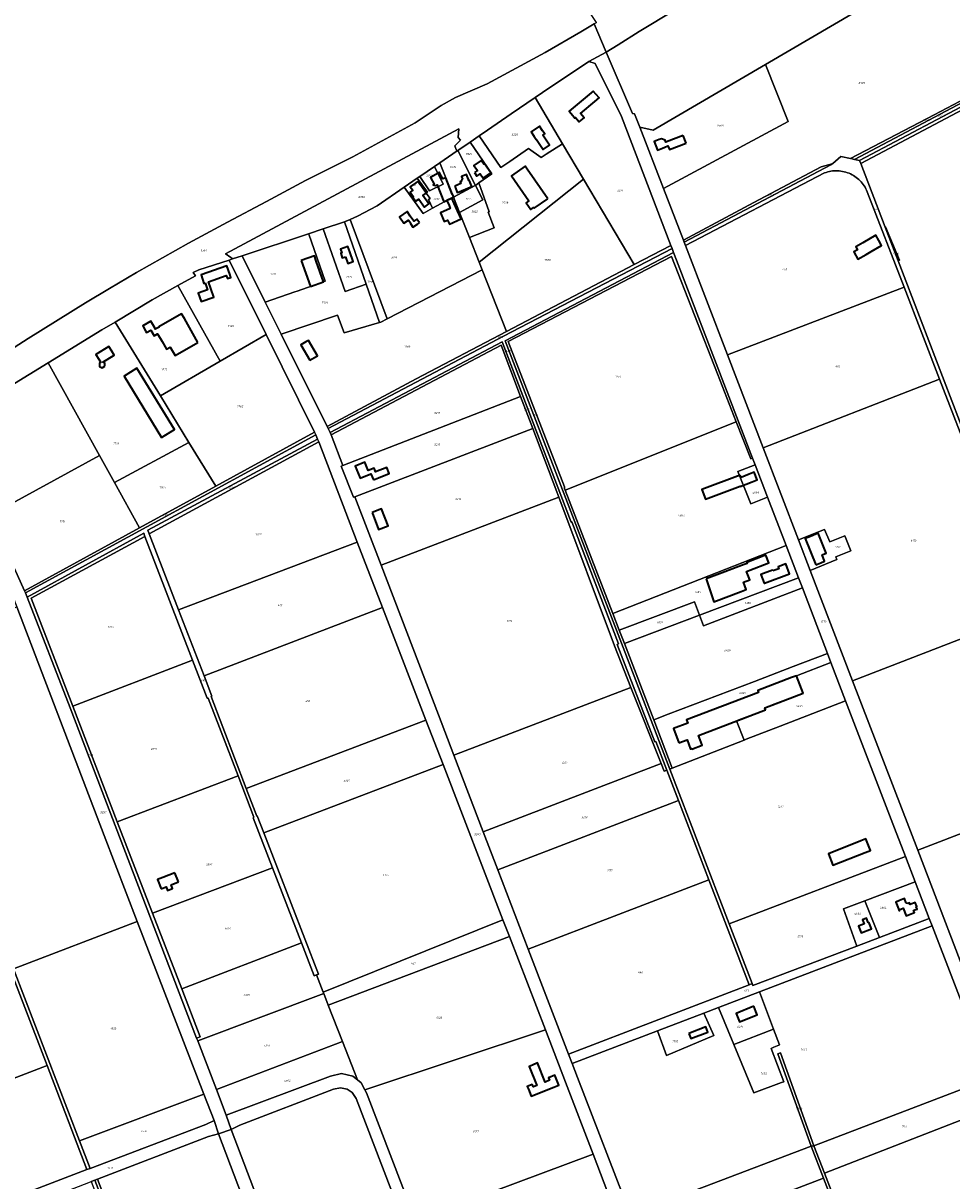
# Model space of a CAD drawing. Extents: x 177930 to 190767, y 381068 to 392034.
# Tile 273 of 318: x 185109 to 185947, y 386787 to 387832. Entities that reach past the tile are written whole.
import ezdxf
from ezdxf.enums import TextEntityAlignment as Align

# ---------------------------------------------------------------- set-up
doc = ezdxf.new("R2010")
doc.units = 0
for name, color, linetype, lineweight in [('B-XX-KG-GRENS_PERCEEL-GV', 150, 'Continuous', 25), ('B-XX-KG-GRENS_PERCEEL-S', 150, 'Continuous', 25), ('B-XX-OG-BEBOUWING-G', 7, 'Continuous', 35)]:
    doc.layers.add(name, color=color, linetype=linetype, lineweight=lineweight)
doc.styles.add('NLCS-ISO', font='NLCS-ISO.ttf', dxfattribs={"height": 1.8})

# ---------------------------------------------------------------- blocks, each defined once
blk = doc.blocks.new('SKG-PERCEELNUMMER-SO')
at = {"layer": 'DefPoints'}
blk.add_point((0, 0), dxfattribs=at)
at = {"style": 'NLCS-ISO', "oblique": 10, "flags": 1}
blk.add_attdef('GEMEENTECODE', text='', height=1.8, dxfattribs=at).set_placement((-0.5, 2.6), align=Align.MIDDLE_RIGHT)
at = {"style": 'NLCS-ISO', "oblique": 10}
blk.add_attdef('PERCEELNUMMER', text='', height=1.8, dxfattribs=at).set_placement((0, 0), align=Align.MIDDLE_CENTER)
at = {"style": 'NLCS-ISO', "oblique": 10, "flags": 1}
blk.add_attdef('SECTIE', text='', height=1.8, dxfattribs=at).set_placement((0.5, 2.5), align=Align.MIDDLE_LEFT)

msp = doc.modelspace()

# ---------------------------------------------------------------- linework, layer by layer
at = {"layer": 'B-XX-KG-GRENS_PERCEEL-GV'}
for points in [[(185091.155, 387533.413), (185113.087, 387547.477), (185164.84, 387579.793), (185186.371, 387592.755), (185210.832, 387607.283), (185257.828, 387633.549), (185292.912, 387652.576), (185328.264, 387671.191), (185363.493, 387690.185), (185406.187, 387711.728), (185462.465, 387742.457), (185485.813, 387757.995), (185498.913, 387765.276), (185527.355, 387777.518), (185579.774, 387805.731), (185611.843, 387824.634), (185624.017, 387831.701), (185626.191, 387832.962), (185596.791, 387877.404), (185547.155, 387952.436), (185619.612, 387999.728), (185654.783, 388022.683), (185472.543, 388297.699), (184924.725, 388068.792)], [(185697.026, 387844.397), (185664.422, 387824.696), (185645.466, 387812.618), (185634.892, 387806.147), (185658.465, 387750.752), (185660.405, 387750.401), (185665.288, 387738.325), (185677.28, 387735.635), (185778.705, 387795.134), (185938.509, 387888.88)], [(185626.191, 387832.962), (185624.017, 387831.701), (185634.892, 387806.147), (185645.466, 387812.618), (185664.422, 387824.696), (185697.026, 387844.397)], [(185041.072, 387470.542), (185131.135, 387525.545), (185179.552, 387555.299), (185191.53, 387562.465), (185225.002, 387582.489), (185248.068, 387595.332), (185264.007, 387604.206), (185261.897, 387607.159), (185267.216, 387609.446), (185294.451, 387618.465), (185297.62, 387619.515), (185297.196, 387619.845), (185295.744, 387620.941), (185294.258, 387621.991), (185292.74, 387622.993), (185291.191, 387623.947), (185501.647, 387736.934), (185501.148, 387729.185), (185503.335, 387726.65), (185498.181, 387721.507), (185498.399, 387720.692), (185498.671, 387719.894), (185498.995, 387719.115), (185499.37, 387718.359), (185499.794, 387717.63), (185500.266, 387716.931), (185500.864, 387717.341), (185511.961, 387724.942), (185520.211, 387730.593), (185527.633, 387735.677), (185549.102, 387750.382), (185570.676, 387765.159), (185577.307, 387769.701), (185619.154, 387797.719), (185634.892, 387806.147), (185624.017, 387831.701), (185611.843, 387824.634), (185579.774, 387805.731), (185527.355, 387777.518), (185498.913, 387765.276), (185485.813, 387757.995), (185462.465, 387742.457), (185406.187, 387711.728), (185363.493, 387690.185), (185328.264, 387671.191), (185292.912, 387652.576), (185257.828, 387633.549), (185210.832, 387607.283), (185186.371, 387592.755), (185164.84, 387579.793), (185113.087, 387547.477), (185091.155, 387533.413)], [(185970.064, 386944.814), (185916.019, 387085.526), (185857.225, 387238.602), (185819.019, 387338.074), (185808.418, 387365.675), (185776.517, 387448.734), (185744.167, 387532.959), (185706.264, 387631.642), (185705.128, 387634.599), (185704.479, 387636.286), (185686.52, 387683.046), (185665.288, 387738.325), (185660.405, 387750.401), (185658.465, 387750.752), (185634.892, 387806.147), (185619.154, 387797.719), (185624.805, 387795.806), (185648.724, 387748.144), (185693.189, 387631.676), (185694.248, 387628.901), (185695.625, 387625.295), (185698.278, 387618.346), (185766.927, 387439.492), (185769.194, 387433.589), (185780.43, 387404.331), (185797.157, 387360.777), (185808.383, 387331.484), (185811.885, 387322.332), (185834.534, 387263.146), (185837.681, 387254.923), (185850.831, 387220.563), (185894.88, 387105.455), (185904.811, 387079.718), (185913.538, 387057.1), (185926.336, 387023.932), (185928.864, 387017.38), (185981.956, 386879.781)], [(185960.536, 387455.189), (185898.218, 387617.727), (185886.517, 387648.247), (185864.497, 387705.676), (185863.509, 387708.254), (185858.952, 387709.237), (185855.545, 387709.972), (185855.169, 387710.053), (185846.608, 387711.898), (185839.327, 387705.707), (185838.717, 387705.189), (185837.668, 387704.297), (185705.128, 387634.599), (185706.264, 387631.642), (185831.881, 387697.114), (185833.305, 387697.607), (185834.751, 387698.027), (185836.217, 387698.375), (185837.698, 387698.649), (185839.191, 387698.849), (185840.692, 387698.974), (185842.198, 387699.024), (185843.704, 387698.998), (185845.207, 387698.897), (185846.703, 387698.721), (185848.189, 387698.471), (185849.66, 387698.146), (185851.113, 387697.749), (185852.544, 387697.279), (185853.95, 387696.738), (185855.327, 387696.128), (185856.672, 387695.45), (185857.982, 387694.705), (185859.252, 387693.895), (185860.481, 387693.024), (185861.664, 387692.091), (185862.799, 387691.101), (185863.883, 387690.056), (185864.914, 387688.957), (185865.889, 387687.808), (185866.804, 387686.612), (185867.659, 387685.372), (185868.451, 387684.09), (185869.178, 387682.771), (185869.838, 387681.416), (185870.429, 387680.031), (185903.66, 387593.835), (185935.601, 387510.984), (185957.764, 387453.497)], [(185656.631, 386756.296), (185608.886, 386880.328), (185604.071, 386892.897), (185600.825, 386901.37), (185564.463, 386996.285), (185537.028, 387067.897), (185523.863, 387102.262), (185497.388, 387171.369), (185483.396, 387207.892), (185431.549, 387343.021), (185407.898, 387404.663), (185406.767, 387404.229), (185395.661, 387432.349), (185397.184, 387432.94), (185386.521, 387460.468), (185385.603, 387462.838), (185383.92, 387466.216), (185382.963, 387468.137), (185341.494, 387551.356), (185327.043, 387580.358), (185306.127, 387622.332), (185297.62, 387619.515), (185294.451, 387618.465), (185327.783, 387551.302), (185371.566, 387463.08), (185372.829, 387460.535), (185374.258, 387456.827), (185375.288, 387454.156), (185410.118, 387363.81), (185432.939, 387304.612), (185472.096, 387203.039), (185487.595, 387162.836), (185541.52, 387022.773), (185547.441, 387007.668), (185580.003, 386923.265), (185598.174, 386876.167), (185623.062, 386810.947), (185649.636, 386741.307)], [(185088.527, 386999.808), (185130.169, 386891.014), (185166.118, 386797.089), (185168.921, 386798.159), (185159.377, 386823.093), (185099.919, 386978.431)], [(185462.647, 386751.33), (185418.455, 386866.395), (185417.074, 386869.028), (185413.724, 386875.415), (185410.317, 386878.065), (185406.008, 386881.417), (185396.013, 386883.825), (185385.92, 386881.504), (185291.757, 386846.302), (185296.334, 386833.497), (185304.25, 386837.213), (185388.592, 386869.817), (185395.092, 386870.867), (185400.939, 386869.775), (185405.64, 386866.668), (185409.007, 386861.468), (185464.952, 386715.319)]]:
    msp.add_lwpolyline(points, dxfattribs=at)
for points in [[(185839.327, 387705.707), (185846.608, 387711.898), (185855.169, 387710.053), (185930.685, 387749.563), (185982.204, 387776.687), (185938.509, 387888.88), (185778.705, 387795.134), (185798.897, 387743.56), (185686.52, 387683.046), (185704.479, 387636.286), (185768.174, 387670.255), (185828.844, 387702.447), (185838.717, 387705.189)], [(185595.405, 387723.429), (185614.331, 387691.491), (185660.067, 387614.31), (185693.189, 387631.676), (185648.724, 387748.144), (185624.805, 387795.806), (185619.154, 387797.719), (185577.307, 387769.701), (185570.676, 387765.159)], [(185665.288, 387738.325), (185686.52, 387683.046), (185798.897, 387743.56), (185778.705, 387795.134), (185677.28, 387735.635)], [(186012.111, 387792.432), (185982.204, 387776.687), (185930.685, 387749.563), (185855.169, 387710.053), (185855.545, 387709.972), (185858.952, 387709.237), (185982.928, 387774.83), (186012.807, 387790.639)], [(186012.807, 387790.639), (185982.928, 387774.83), (185858.952, 387709.237), (185863.509, 387708.254), (186013.9, 387787.824)], [(185863.509, 387708.254), (185864.497, 387705.676), (186013.04, 387784.055), (186093.927, 387574.802), (186095.413, 387575.472), (186013.9, 387787.824)], [(186009.621, 387474.338), (186118.111, 387516.664), (186095.413, 387575.472), (186093.927, 387574.802), (186013.04, 387784.055), (185864.497, 387705.676), (185886.517, 387648.247), (185886.804, 387648.376), (185899.612, 387618.458), (185898.218, 387617.727), (185960.536, 387455.189)], [(185595.405, 387723.429), (185570.676, 387765.159), (185549.102, 387750.382), (185527.633, 387735.677), (185520.211, 387730.593), (185539.819, 387701.886), (185547.931, 387707.541), (185564.65, 387719.162), (185576.229, 387711.129), (185580.685, 387713.987)], [(185379.462, 387646.615), (185398.542, 387652.94), (185403.788, 387655.158), (185410.34, 387657.928), (185428.086, 387667.493), (185452.561, 387684.257), (185464.33, 387692.318), (185466.5, 387693.804), (185479.927, 387703), (185484.782, 387706.326), (185500.266, 387716.931), (185499.794, 387717.63), (185499.37, 387718.359), (185498.995, 387719.115), (185498.671, 387719.894), (185498.399, 387720.692), (185498.181, 387721.507), (185503.335, 387726.65), (185501.148, 387729.185), (185501.647, 387736.934), (185291.191, 387623.947), (185292.74, 387622.993), (185294.258, 387621.991), (185295.744, 387620.941), (185297.196, 387619.845), (185297.62, 387619.515), (185306.127, 387622.332), (185366.154, 387642.208)], [(185531.616, 387696.168), (185519.856, 387688.025), (185529.163, 387662.001), (185528.249, 387661.642), (185533.801, 387647.509), (185511.352, 387638.69), (185520.048, 387616.552), (185614.331, 387691.491), (185595.405, 387723.429), (185580.685, 387713.987), (185576.229, 387711.129), (185564.65, 387719.162), (185547.931, 387707.541), (185539.819, 387701.886), (185520.211, 387730.593), (185511.961, 387724.942)], [(185519.856, 387688.025), (185531.616, 387696.168), (185511.961, 387724.942), (185500.864, 387717.341), (185516.765, 387685.877)], [(185496.839, 387675.634), (185497.057, 387675.079), (185516.639, 387685.789), (185516.765, 387685.877), (185500.864, 387717.341), (185500.266, 387716.931), (185484.782, 387706.326)], [(185478.033, 387665.158), (185496.839, 387675.634), (185484.782, 387706.326), (185479.927, 387703), (185487.593, 387686.967), (185475.447, 387681.044), (185466.5, 387693.804), (185464.33, 387692.318), (185473.443, 387679.805), (185472.46, 387678.9), (185475.986, 387673.898), (185474.315, 387673.171)], [(185466.5, 387693.804), (185475.447, 387681.044), (185487.593, 387686.967), (185479.927, 387703)], [(185705.128, 387634.599), (185837.668, 387704.297), (185838.717, 387705.189), (185828.844, 387702.447), (185768.174, 387670.255), (185704.479, 387636.286)], [(185706.264, 387631.642), (185744.167, 387532.959), (185903.66, 387593.835), (185870.429, 387680.031), (185869.838, 387681.416), (185869.178, 387682.771), (185868.451, 387684.09), (185867.659, 387685.372), (185866.804, 387686.612), (185865.889, 387687.808), (185864.914, 387688.957), (185863.883, 387690.056), (185862.799, 387691.101), (185861.664, 387692.091), (185860.481, 387693.024), (185859.252, 387693.895), (185857.982, 387694.705), (185856.672, 387695.45), (185855.327, 387696.128), (185853.95, 387696.738), (185852.544, 387697.279), (185851.113, 387697.749), (185849.66, 387698.146), (185848.189, 387698.471), (185846.703, 387698.721), (185845.207, 387698.897), (185843.704, 387698.998), (185842.198, 387699.024), (185840.692, 387698.974), (185839.191, 387698.849), (185837.698, 387698.649), (185836.217, 387698.375), (185834.751, 387698.027), (185833.305, 387697.607), (185831.881, 387697.114)], [(185464.33, 387692.318), (185452.561, 387684.257), (185469.487, 387660.397), (185478.033, 387665.158), (185474.315, 387673.171), (185475.986, 387673.898), (185472.46, 387678.9), (185473.443, 387679.805)], [(185516.765, 387685.877), (185523.434, 387672.68), (185502.421, 387661.425), (185511.352, 387638.69), (185533.801, 387647.509), (185528.249, 387661.642), (185529.163, 387662.001), (185519.856, 387688.025)], [(185522.79, 387609.572), (185544.691, 387553.817), (185660.067, 387614.31), (185614.331, 387691.491), (185520.048, 387616.552)], [(185403.788, 387655.158), (185437.049, 387565.269), (185522.79, 387609.572), (185520.048, 387616.552), (185511.352, 387638.69), (185502.421, 387661.425), (185497.057, 387675.079), (185496.839, 387675.634), (185478.033, 387665.158), (185469.487, 387660.397), (185452.561, 387684.257), (185428.086, 387667.493), (185410.34, 387657.928)], [(185502.421, 387661.425), (185523.434, 387672.68), (185516.765, 387685.877), (185516.639, 387685.789), (185497.057, 387675.079)], [(185327.043, 387580.358), (185341.494, 387551.356), (185392.414, 387568.641), (185398.185, 387552.615), (185430.149, 387561.992), (185418.076, 387596.732), (185399.091, 387590.168), (185379.462, 387646.615), (185366.154, 387642.208), (185366.326, 387641.718), (185381.201, 387599.212), (185379.61, 387598.69), (185356.013, 387590.475), (185353.894, 387589.735)], [(185379.462, 387646.615), (185399.091, 387590.168), (185418.076, 387596.732), (185398.542, 387652.94)], [(185398.542, 387652.94), (185418.076, 387596.732), (185430.149, 387561.992), (185431.439, 387562.37), (185437.049, 387565.269), (185403.788, 387655.158)], [(185886.517, 387648.247), (185898.218, 387617.727), (185899.612, 387618.458), (185886.804, 387648.376)], [(185306.127, 387622.332), (185327.043, 387580.358), (185353.894, 387589.735), (185356.013, 387590.475), (185379.61, 387598.69), (185381.201, 387599.212), (185366.326, 387641.718), (185366.154, 387642.208)], [(185382.963, 387468.137), (185383.92, 387466.216), (185542.21, 387549.637), (185694.248, 387628.901), (185693.189, 387631.676), (185660.067, 387614.31), (185544.691, 387553.817), (185463.4, 387511.196)], [(185727.512, 387058.763), (185763.853, 386964.128), (185766.51, 386965.151), (185745.824, 387019.053), (185692.174, 387158.852), (185648.613, 387272.361), (185543.728, 387545.525), (185695.625, 387625.295), (185694.248, 387628.901), (185542.21, 387549.637), (185383.92, 387466.216), (185385.603, 387462.838), (185540.918, 387544.593), (185603.287, 387381.645), (185603.935, 387381.938), (185646.006, 387271.966), (185644.845, 387271.331), (185678.843, 387183.486), (185679.575, 387183.593), (185689.479, 387157.803), (185700.02, 387130.353)], [(185692.174, 387158.852), (185694.453, 387159.738), (185677.653, 387203.355), (185651.184, 387272.078), (185646.51, 387284.212), (185640.684, 387299.338), (185597.814, 387410.641), (185597.231, 387412.154), (185597.067, 387413.753), (185546.29, 387544.784), (185693.732, 387621.762), (185735.184, 387515.638), (185752.195, 387472.45), (185765.44, 387438.821), (185766.927, 387439.492), (185698.278, 387618.346), (185695.625, 387625.295), (185543.728, 387545.525), (185648.613, 387272.361)], [(185294.451, 387618.465), (185267.216, 387609.446), (185261.897, 387607.159), (185264.007, 387604.206), (185248.068, 387595.332), (185286.448, 387527.207), (185327.783, 387551.302)], [(185597.814, 387410.641), (185752.195, 387472.45), (185735.184, 387515.638), (185693.732, 387621.762), (185546.29, 387544.784), (185597.067, 387413.753), (185597.231, 387412.154)], [(185544.691, 387553.817), (185522.79, 387609.572), (185437.049, 387565.269), (185431.439, 387562.37), (185430.149, 387561.992), (185398.185, 387552.615), (185392.414, 387568.641), (185341.494, 387551.356), (185382.963, 387468.137), (185463.4, 387511.196)], [(185191.53, 387562.465), (185232.433, 387495.722), (185286.448, 387527.207), (185248.068, 387595.332), (185225.002, 387582.489)], [(185903.66, 387593.835), (185744.167, 387532.959), (185776.517, 387448.734), (185935.601, 387510.984)], [(185177.386, 387441.904), (185190.915, 387417.437), (185258.144, 387453.767), (185232.433, 387495.722), (185191.53, 387562.465), (185179.552, 387555.299), (185131.135, 387525.545)], [(185282.36, 387414.25), (185371.566, 387463.08), (185327.783, 387551.302), (185286.448, 387527.207), (185232.433, 387495.722), (185258.144, 387453.767)], [(185568.474, 387466.322), (185590.245, 387409.115), (185591.99, 387404.444), (185642.201, 387270.027), (185657.114, 387232.578), (185684.498, 387163.815), (185687.239, 387156.932), (185689.479, 387157.803), (185679.575, 387183.593), (185678.843, 387183.486), (185644.845, 387271.331), (185646.006, 387271.966), (185603.935, 387381.938), (185603.287, 387381.645), (185540.918, 387544.593), (185385.603, 387462.838), (185386.521, 387460.468), (185539.884, 387541.449), (185557.488, 387495.19)], [(185386.521, 387460.468), (185397.184, 387432.94), (185557.488, 387495.19), (185539.884, 387541.449)], [(185041.072, 387470.542), (185078.669, 387387.987), (185177.386, 387441.904), (185131.135, 387525.545)], [(185808.418, 387365.675), (185831.964, 387375.153), (185836.566, 387363.876), (185850.232, 387369.453), (185855.608, 387355.879), (185841.998, 387350.567), (185843.056, 387347.975), (185819.019, 387338.074), (185857.225, 387238.602), (186016.581, 387300.11), (185957.764, 387453.497), (185935.601, 387510.984), (185776.517, 387448.734)], [(185568.474, 387466.322), (185557.488, 387495.19), (185397.184, 387432.94), (185395.661, 387432.349), (185406.767, 387404.229), (185407.898, 387404.663)], [(185110.607, 387317.858), (185109.722, 387319.801), (185078.669, 387387.987), (185041.072, 387470.542), (185031.987, 387464.993), (185031.528, 387466.013), (185030.038, 387465.115), (185060.807, 387397.999), (185099.191, 387314.273), (185100.126, 387312.233), (185101.651, 387308.241), (185102.747, 387305.373), (185181.624, 387098.905), (185211.565, 387021.297), (185271.73, 386865.349), (185280.888, 386841.613), (185284.92, 386829.406), (185296.334, 386833.497), (185291.757, 386846.302), (185282.94, 386869.324), (185266.102, 386913.29), (185265.115, 386915.867), (185150.856, 387214.197), (185112.295, 387314.151)], [(185769.194, 387433.589), (185766.927, 387439.492), (185765.44, 387438.821), (185752.195, 387472.45), (185597.814, 387410.641), (185640.684, 387299.338), (185797.157, 387360.777), (185780.43, 387404.331), (185765.255, 387398.304), (185753.686, 387427.429)], [(185109.722, 387319.801), (185110.607, 387317.858), (185220.141, 387377.399), (185372.829, 387460.535), (185371.566, 387463.08), (185282.36, 387414.25), (185213.515, 387376.566)], [(185374.258, 387456.827), (185372.829, 387460.535), (185220.141, 387377.399), (185110.607, 387317.858), (185112.295, 387314.151), (185217.368, 387371.686), (185218.428, 387368.93), (185261.45, 387257.051), (185274.575, 387222.92), (185275.575, 387222.925), (185302.514, 387152.62), (185316.829, 387115.262), (185316.079, 387114.701), (185333.537, 387069.602), (185359.783, 387001.799), (185371.22, 386972.252), (185373.224, 386972.989), (185375.233, 386973.728), (185325.852, 387101.245), (185319.926, 387116.547), (185319.37, 387116.296), (185309.837, 387141.233), (185278.125, 387224.186), (185278.875, 387224.747), (185271.833, 387243.004), (185248.828, 387302.647), (185222.424, 387371.101), (185221.116, 387374.492)], [(185374.258, 387456.827), (185221.116, 387374.492), (185222.424, 387371.101), (185375.288, 387454.156)], [(185568.474, 387466.322), (185407.898, 387404.663), (185431.549, 387343.021), (185591.99, 387404.444), (185590.245, 387409.115)], [(185213.515, 387376.566), (185282.36, 387414.25), (185258.144, 387453.767), (185190.915, 387417.437)], [(185375.288, 387454.156), (185222.424, 387371.101), (185248.828, 387302.647), (185410.118, 387363.81)], [(185177.386, 387441.904), (185078.669, 387387.987), (185109.722, 387319.801), (185213.515, 387376.566), (185190.915, 387417.437)], [(185769.194, 387433.589), (185753.686, 387427.429), (185765.255, 387398.304), (185780.43, 387404.331)], [(185431.549, 387343.021), (185483.396, 387207.892), (185497.388, 387171.369), (185657.114, 387232.578), (185642.201, 387270.027), (185591.99, 387404.444)], [(185808.418, 387365.675), (185819.019, 387338.074), (185843.056, 387347.975), (185841.998, 387350.567), (185855.608, 387355.879), (185850.232, 387369.453), (185836.566, 387363.876), (185831.964, 387375.153)], [(185218.428, 387368.93), (185217.368, 387371.686), (185112.295, 387314.151), (185150.856, 387214.197), (185265.115, 386915.867), (185268.33, 386917.04), (185251.679, 386960.268), (185225.316, 387028.71), (185193.545, 387111.192), (185153.317, 387215.63), (185115.755, 387313.146)], [(185261.45, 387257.051), (185218.428, 387368.93), (185115.755, 387313.146), (185153.317, 387215.63)], [(185410.118, 387363.81), (185248.828, 387302.647), (185271.833, 387243.004), (185432.939, 387304.612)], [(185640.684, 387299.338), (185646.51, 387284.212), (185714.547, 387309.92), (185719.143, 387297.759), (185808.383, 387331.484), (185797.157, 387360.777)], [(185811.885, 387322.332), (185808.383, 387331.484), (185719.143, 387297.759), (185722.731, 387288.265)], [(185834.534, 387263.146), (185811.885, 387322.332), (185722.731, 387288.265), (185719.143, 387297.759), (185651.184, 387272.078), (185677.653, 387203.355), (185690.672, 387208.318), (185768.528, 387237.999), (185803.609, 387251.364)], [(185092.999, 386996.511), (185099.919, 386978.431), (185211.565, 387021.297), (185181.624, 387098.905), (185102.747, 387305.373), (185002.87, 387251.021), (185002.415, 387250.21), (185002.001, 387249.379), (185001.628, 387248.528), (185001.299, 387247.66), (185001.011, 387246.776), (185000.769, 387245.879), (185000.571, 387244.971), (185000.419, 387244.056), (185088.036, 387019.332), (185088.239, 387013.312), (185094.262, 386997.052)], [(185309.837, 387141.233), (185472.096, 387203.039), (185432.939, 387304.612), (185271.833, 387243.004), (185278.875, 387224.747), (185278.125, 387224.186)], [(185719.143, 387297.759), (185714.547, 387309.92), (185646.51, 387284.212), (185651.184, 387272.078)], [(185857.225, 387238.602), (185916.019, 387085.526), (186077.073, 387147.569), (186055.284, 387203.578), (186045.25, 387229.372), (186043.86, 387228.97), (186016.581, 387300.11)], [(185834.534, 387263.146), (185803.609, 387251.364), (185768.528, 387237.999), (185690.672, 387208.318), (185677.653, 387203.355), (185694.453, 387159.738), (185759.189, 387184.918), (185752.543, 387202.372), (185754.524, 387203.126), (185778.627, 387212.305), (185777.916, 387214.173), (185784.652, 387216.738), (185812.688, 387227.415), (185806.712, 387243.14), (185837.681, 387254.923)], [(185153.317, 387215.63), (185193.545, 387111.192), (185302.514, 387152.62), (185275.575, 387222.925), (185274.575, 387222.92), (185261.45, 387257.051)], [(185837.681, 387254.923), (185806.712, 387243.14), (185812.688, 387227.415), (185784.652, 387216.738), (185777.916, 387214.173), (185778.627, 387212.305), (185754.524, 387203.126), (185752.543, 387202.372), (185759.189, 387184.918), (185761.165, 387185.686), (185791.922, 387197.649), (185850.831, 387220.563)], [(185684.498, 387163.815), (185657.114, 387232.578), (185497.388, 387171.369), (185523.863, 387102.262)], [(185692.174, 387158.852), (185745.824, 387019.053), (185904.811, 387079.718), (185894.88, 387105.455), (185850.831, 387220.563), (185791.922, 387197.649), (185761.165, 387185.686), (185759.189, 387184.918), (185694.453, 387159.738)], [(185472.096, 387203.039), (185309.837, 387141.233), (185319.37, 387116.296), (185319.926, 387116.547), (185325.852, 387101.245), (185487.595, 387162.836)], [(185373.224, 386972.989), (185379.276, 386957.499), (185541.52, 387022.773), (185487.595, 387162.836), (185325.852, 387101.245), (185375.233, 386973.728)], [(185684.498, 387163.815), (185523.863, 387102.262), (185537.028, 387067.897), (185700.02, 387130.353), (185689.479, 387157.803), (185687.239, 387156.932)], [(185302.514, 387152.62), (185193.545, 387111.192), (185225.316, 387028.71), (185333.537, 387069.602), (185316.079, 387114.701), (185316.829, 387115.262)], [(186077.073, 387147.569), (185916.019, 387085.526), (185970.064, 386944.814), (186129.083, 387006.18), (186086.381, 387117.752), (186088.375, 387118.515)], [(185700.02, 387130.353), (185537.028, 387067.897), (185564.463, 386996.285), (185727.512, 387058.763)], [(185904.811, 387079.718), (185745.824, 387019.053), (185766.51, 386965.151), (185767.246, 386963.234), (185860.97, 386998.993), (185848.877, 387032.506), (185868.379, 387039.924), (185913.538, 387057.1)], [(185333.537, 387069.602), (185225.316, 387028.71), (185251.679, 386960.268), (185359.783, 387001.799)], [(185727.512, 387058.763), (185564.463, 386996.285), (185600.825, 386901.37), (185763.853, 386964.128)], [(185881.497, 387006.824), (185926.336, 387023.932), (185913.538, 387057.1), (185868.379, 387039.924)], [(185881.497, 387006.824), (185868.379, 387039.924), (185848.877, 387032.506), (185860.97, 386998.993)], [(185099.919, 386978.431), (185159.377, 386823.093), (185271.73, 386865.349), (185211.565, 387021.297)], [(185379.276, 386957.499), (185379.804, 386956.15), (185383.918, 386945.622), (185547.441, 387007.668), (185541.52, 387022.773)], [(185928.864, 387017.38), (185926.336, 387023.932), (185881.497, 387006.824), (185860.97, 386998.993), (185767.246, 386963.234), (185766.51, 386965.151), (185763.853, 386964.128), (185600.825, 386901.37), (185604.071, 386892.897), (185681.037, 386922.395), (185722.842, 386938.418), (185736.309, 386943.579), (185773.264, 386957.742)], [(185383.918, 386945.622), (185396.736, 386912.82), (185410.317, 386878.065), (185413.724, 386875.415), (185417.074, 386869.028), (185580.003, 386923.265), (185547.441, 387007.668)], [(185795.073, 386876.521), (185793.125, 386875.789), (185767.983, 386866.33), (185750.088, 386909.974), (185736.309, 386943.579), (185722.842, 386938.418), (185731.856, 386918.161), (185689.139, 386900.235), (185681.037, 386922.395), (185604.071, 386892.897), (185608.886, 386880.328), (185656.631, 386756.296), (185819.704, 386818.374), (185789.785, 386901.566), (185792.141, 386902.465), (185822.276, 386818.646), (185981.956, 386879.781), (185928.864, 387017.38), (185773.264, 386957.742), (185785.92, 386924.063), (185791.32, 386909.694), (185790.629, 386909.415), (185786.027, 386907.55), (185783.644, 386906.584)], [(185130.169, 386891.014), (185088.527, 386999.808), (185082.749, 386997.587), (185081.791, 386996.104), (185075.399, 386991.994), (184978.097, 386952.932), (184978.582, 386951.658), (185018.007, 386848.022)], [(185359.783, 387001.799), (185251.679, 386960.268), (185268.33, 386917.04), (185265.115, 386915.867), (185266.102, 386913.29), (185379.804, 386956.15), (185379.276, 386957.499), (185373.224, 386972.989), (185371.22, 386972.252)], [(185383.918, 386945.622), (185379.804, 386956.15), (185266.102, 386913.29), (185282.94, 386869.324), (185396.736, 386912.82)], [(185750.088, 386909.974), (185785.92, 386924.063), (185773.264, 386957.742), (185736.309, 386943.579)], [(185681.037, 386922.395), (185689.139, 386900.235), (185731.856, 386918.161), (185722.842, 386938.418)], [(185791.32, 386909.694), (185785.92, 386924.063), (185750.088, 386909.974), (185767.983, 386866.33), (185793.125, 386875.789), (185795.073, 386876.521), (185783.644, 386906.584), (185786.027, 386907.55), (185790.629, 386909.415)], [(185417.074, 386869.028), (185418.455, 386866.395), (185462.647, 386751.33), (185623.062, 386810.947), (185598.174, 386876.167), (185580.003, 386923.265)], [(185396.736, 386912.82), (185282.94, 386869.324), (185291.757, 386846.302), (185385.92, 386881.504), (185396.013, 386883.825), (185406.008, 386881.417), (185410.317, 386878.065)], [(185819.704, 386818.374), (185822.276, 386818.646), (185792.141, 386902.465), (185789.785, 386901.566)], [(185130.169, 386891.014), (185018.007, 386848.022), (185053.693, 386754.213), (185166.118, 386797.089)], [(185991.192, 386855.845), (185981.956, 386879.781), (185822.276, 386818.646), (185831.839, 386793.846)], [(185168.921, 386798.159), (185273.314, 386837.972), (185280.888, 386841.613), (185271.73, 386865.349), (185159.377, 386823.093)], [(185296.334, 386833.497), (185356.696, 386674.175), (185464.952, 386715.319), (185409.007, 386861.468), (185405.64, 386866.668), (185400.939, 386869.775), (185395.092, 386870.867), (185388.592, 386869.817), (185304.25, 386837.213)], [(185831.839, 386793.846), (185895.643, 386628.412), (186017.946, 386786.507), (185991.192, 386855.845)], [(185280.888, 386841.613), (185273.314, 386837.972), (185168.921, 386798.159), (185166.118, 386797.089), (185053.693, 386754.213), (185056.852, 386745.908), (185058.012, 386742.905), (185066.915, 386746.685), (185167.927, 386785.546), (185170.016, 386786.35), (185173.245, 386787.592), (185175.812, 386788.579), (185275.775, 386827.038), (185284.92, 386829.406)], [(185296.334, 386833.497), (185284.92, 386829.406), (185323.14, 386728.476), (185355.889, 386641.998), (185431.757, 386441.653), (185452.306, 386387.388), (185498.158, 386266.309), (185509.599, 386270.84), (185460.972, 386399.133), (185419.34, 386508.971), (185398.88, 386562.951), (185378.928, 386615.591), (185356.696, 386674.175)], [(185175.812, 386788.579), (185214.215, 386687.74), (185323.14, 386728.476), (185284.92, 386829.406), (185275.775, 386827.038)], [(185665.768, 386699.034), (185656.544, 386723.205), (185623.598, 386710.13), (185615.402, 386729.618), (185649.636, 386741.307), (185623.062, 386810.947), (185462.647, 386751.33), (185505.694, 386639.247)], [(185668.017, 386726.718), (185830.879, 386789.397), (185819.704, 386818.374), (185656.631, 386756.296)], [(185851.105, 386736.946), (185893.852, 386626.087), (185895.643, 386628.412), (185831.839, 386793.846), (185822.276, 386818.646), (185819.704, 386818.374), (185830.879, 386789.397)], [(185389.963, 386220.089), (185391.364, 386220.687), (185343.186, 386346.142), (185322.528, 386399.934), (185321.002, 386403.909), (185322.129, 386404.377), (185247.303, 386600.857), (185214.215, 386687.74), (185175.812, 386788.579), (185173.245, 386787.592), (185307.55, 386437.147), (185307.087, 386436.405)], [(185668.017, 386726.718), (185687.911, 386675.037), (185851.105, 386736.946), (185830.879, 386789.397)], [(185387.529, 386219.049), (185389.963, 386220.089), (185307.087, 386436.405), (185307.55, 386437.147), (185173.245, 386787.592), (185170.016, 386786.35), (185304.357, 386435.821), (185304.95, 386435.188)]]:
    msp.add_lwpolyline(points, close=True, dxfattribs=at)
at = {"layer": 'B-XX-OG-BEBOUWING-G'}
for points in [[(185604.558, 387748.935), (185606.572, 387746.538), (185607.207, 387747.071), (185610.554, 387743.084), (185615.001, 387746.817), (185611.584, 387750.888), (185624.531, 387761.55), (185628.372, 387764.775), (185623.096, 387771.055), (185601.333, 387752.776)], [(185569.756, 387730.061), (185571.696, 387727.171), (185571.886, 387727.299), (185577.968, 387718.242), (185583.747, 387722.122), (185577.671, 387731.171), (185579.339, 387732.291), (185577.393, 387735.189), (185574.605, 387739.344), (185566.965, 387734.218)], [(185515.877, 387697.54), (185518.127, 387694.276), (185520.977, 387696.244), (185523.61, 387692.431), (185530.657, 387697.296), (185525.104, 387705.337), (185524.434, 387704.874), (185522.022, 387708.371), (185515.454, 387703.842), (185518.535, 387699.374)], [(185582.023, 387673.669), (185563.493, 387700.573), (185561.741, 387703.117), (185549.382, 387694.595), (185565.117, 387671.776), (185562.569, 387670.019), (185566.638, 387664.12), (185569.194, 387665.883), (185569.685, 387665.171)], [(185465.029, 387689.507), (185457.997, 387684.603), (185460.275, 387681.382), (185457.837, 387679.654), (185460.742, 387675.551), (185460.17, 387675.146), (185462.782, 387671.459), (185465.605, 387673.459), (185470.676, 387666.303), (185474.678, 387669.139), (185469.327, 387676.69), (185472.46, 387678.9), (185467.306, 387686.285)], [(185498.196, 387685.091), (185500.125, 387680.471), (185500.589, 387679.397), (185513.557, 387684.838), (185511.175, 387690.515), (185510.908, 387690.403), (185510.564, 387691.031), (185508.706, 387695.661), (185504.075, 387693.81), (185505.085, 387691.31), (185504.614, 387691.131), (185504.175, 387690.06), (185504.336, 387689.661), (185503.035, 387689.12), (185503.745, 387687.411)], [(185500.595, 387662.826), (185497.522, 387669.63), (185495.454, 387674.193), (185490.896, 387672.128), (185492.964, 387667.561), (185494.114, 387665.018), (185485.137, 387660.954), (185488.663, 387653.166), (185491.63, 387654.51), (185493.309, 387650.801), (185503.874, 387655.584)], [(185466.176, 387652.031), (185463.94, 387655.382), (185461.109, 387653.493), (185458.013, 387658.129), (185455.242, 387662.286), (185448.147, 387657.558), (185452.091, 387651.642), (185456.492, 387654.577), (185458.44, 387651.656), (185458.048, 387651.396), (185460.256, 387648.084), (185464.416, 387650.858)], [(185880.82, 387636.003), (185878.114, 387640.784), (185866.378, 387633.96), (185860.144, 387630.335), (185861.709, 387627.644), (185858.35, 387625.923), (185858.727, 387625.185), (185861.8, 387619.163), (185869.377, 387623.467), (185873.86, 387626.013), (185883.39, 387631.711)], [(185399.416, 387621.432), (185401.545, 387615.387), (185406.414, 387617.102), (185403.33, 387625.836), (185401.677, 387630.536), (185395.015, 387628.193), (185396.169, 387624.911), (185395.195, 387624.568), (185396.643, 387620.456)], [(185272.927, 387597.723), (185275.075, 387591.64), (185266.576, 387588.647), (185269.27, 387580.997), (185280.73, 387585.033), (185278.036, 387592.683), (185275.892, 387598.77), (185291.923, 387604.429), (185292.942, 387601.682), (185296.055, 387602.78), (185295.061, 387605.594), (185295.203, 387605.644), (185292.527, 387613.236), (185269.097, 387604.972), (185271.791, 387597.322)], [(185266.359, 387544.038), (185254.058, 387565.497), (185251.582, 387569.81), (185231.162, 387558.097), (185231.272, 387557.908), (185227.786, 387555.908), (185227.136, 387557.043), (185227.341, 387557.16), (185223.894, 387563.168), (185216.55, 387558.954), (185219.028, 387554.632), (185220.015, 387552.911), (185223.815, 387555.088), (185226.741, 387549.981), (185229.895, 387551.788), (185233.929, 387544.746), (185237.823, 387537.905), (185241.359, 387539.869), (185245.747, 387532.218)], [(185182.416, 387522.526), (185182.355, 387525.345), (185180.498, 387526.365), (185190.781, 387532.607), (185188.608, 387536.187), (185186.021, 387540.448), (185174.163, 387533.246), (185176.758, 387528.973), (185178.605, 387525.928), (185177.472, 387525.24), (185177.532, 387522.421), (185180.004, 387521.064)], [(185367.189, 387528.069), (185371.54, 387530.532), (185374.107, 387531.988), (185366.217, 387545.918), (185363.65, 387544.463), (185359.302, 387542.002)], [(185233.489, 387458.296), (185245.107, 387465.4), (185211.267, 387520.746), (185199.647, 387513.641)], [(185424.692, 387420.051), (185429.345, 387421.881), (185438.917, 387425.645), (185436.721, 387431.228), (185426.587, 387427.244), (185425.954, 387428.854), (185425.287, 387430.55), (185419.875, 387428.422), (185416.9, 387435.988), (185408.216, 387432.457), (185412.731, 387421.353), (185420.833, 387424.638), (185420.77, 387424.792), (185422.504, 387425.476)], [(185755.678, 387424.251), (185721.137, 387411.295), (185724.401, 387402.595), (185755.665, 387414.322), (185755.823, 387413.924), (185766.441, 387418.149), (185771.087, 387419.993), (185768.382, 387426.812), (185763.74, 387424.971), (185756.532, 387422.104)], [(185423.575, 387390.595), (185429.406, 387375.226), (185437.875, 387378.454), (185432.021, 387393.814)], [(185823.891, 387343.325), (185828.541, 387345.161), (185831.904, 387346.532), (185829.619, 387352.136), (185833.482, 387353.711), (185826.136, 387371.729), (185819.17, 387368.889), (185814.518, 387367.053)], [(185785.135, 387337.654), (185784.853, 387338.399), (185774.393, 387334.449), (185777.389, 387326.516), (185777.706, 387326.636), (185800.29, 387335.165), (185796.9, 387344.143), (185789.917, 387341.514), (185790.596, 387339.716)], [(185864.569, 387093.884), (185835.334, 387082.349), (185839.414, 387072.009), (185868.641, 387083.538), (185873.299, 387085.376), (185869.221, 387095.718)], [(185905.608, 387037.765), (185904.023, 387041.803), (185899.608, 387040.07), (185896.308, 387038.773), (185899.211, 387031.197), (185899.387, 387030.749), (185899.629, 387030.844), (185899.274, 387031.747), (185902.765, 387033.117), (185905.475, 387026.209), (185912.96, 387029.147), (185912.212, 387031.053), (185913.504, 387031.56), (185913.459, 387031.676), (185915.405, 387032.44), (185914.653, 387034.357), (185915.188, 387034.567), (185913.722, 387038.302), (185909.158, 387036.51), (185908.58, 387037.981), (185907.34, 387037.494)], [(185871.961, 387020.51), (185871.124, 387020.188), (185869.611, 387024.12), (185866.093, 387022.766), (185867.557, 387018.963), (185862.562, 387017.04), (185863.161, 387015.483), (185864.959, 387010.811), (185874.312, 387014.412), (185872.519, 387019.07)], [(185768.015, 386944.586), (185752.041, 386938.099), (185753.922, 386933.467), (185755.147, 386930.45), (185771.121, 386936.937), (185769.896, 386939.953)], [(185709.42, 386920.169), (185711.21, 386915.5), (185726.53, 386921.37), (185724.74, 386926.041)], [(185587.397, 386871.627), (185592.007, 386873.516), (185588.385, 386882.356), (185582.802, 386880.069), (185583.748, 386877.759), (185579.829, 386876.155), (185572.761, 386893.406), (185568.151, 386891.517), (185565.182, 386890.304), (185572.252, 386873.054), (185569.074, 386871.752), (185568.129, 386874.059), (185563.54, 386872.179), (185564.551, 386869.712), (185567.164, 386863.336)]]:
    msp.add_lwpolyline(points, close=True, dxfattribs=at)
for points in [[(185704.373, 387730.879), (185689.125, 387725.135), (185689.164, 387725.031), (185688.638, 387724.833), (185687.976, 387726.588), (185684.812, 387728.021), (185682.72, 387727.229), (185678.041, 387725.461), (185680.959, 387717.742), (185685.64, 387719.509), (185687.76, 387720.312), (185687.721, 387720.416), (185690.551, 387721.473), (185691.809, 387718.106), (185707.021, 387723.851)], [(185707.021, 387723.851), (185704.373, 387730.879)], [(185493.704, 387683.459), (185489.934, 387692.762), (185487.311, 387691.699), (185483.926, 387697.704), (185483.055, 387697.213), (185483.253, 387696.871), (185476.271, 387693.069), (185479.614, 387686.952), (185478.669, 387686.433), (185479.626, 387686.122), (185480.819, 387685.734), (185482.196, 387686.276), (185488.159, 387671.141), (185496.995, 387675.236), (185497.17, 387675.307), (185496.06, 387678.044)], [(185495.898, 387677.978), (185493.704, 387683.459)], [(185496.06, 387678.044), (185495.898, 387677.978)], [(185367.814, 387594.583), (185379.61, 387598.69), (185373.054, 387617.531), (185371.409, 387622.264), (185359.609, 387618.157)], [(185359.609, 387618.157), (185367.814, 387594.583)], [(185724.983, 387330.621), (185725.003, 387330.561), (185731.84, 387309.863), (185756.497, 387319.07), (185761.181, 387320.819), (185758.63, 387327.653), (185764.369, 387329.796), (185761.573, 387337.285), (185764.298, 387338.343), (185781.454, 387345.008), (185778.746, 387351.979), (185777.008, 387351.304)], [(185777.008, 387351.304), (185761.59, 387345.314), (185761.936, 387344.423), (185759.279, 387343.431), (185754.594, 387341.681), (185741.739, 387336.879), (185724.983, 387330.621)], [(185812.688, 387227.415), (185806.712, 387243.14), (185802.039, 387241.362), (185771.665, 387229.796), (185772.376, 387227.919), (185707.425, 387203.172), (185708.545, 387200.231), (185695.566, 387195.288), (185700.427, 387182.524)], [(185804.827, 387224.421), (185812.688, 387227.415)], [(185778.627, 387212.305), (185777.916, 387214.173), (185794.47, 387220.477)], [(185794.47, 387220.477), (185804.827, 387224.421)], [(185719.63, 387185.057), (185718.041, 387189.232), (185778.627, 387212.305)], [(185700.427, 387182.524), (185707.781, 387185.325), (185710.997, 387176.879), (185711.928, 387177.234), (185712.054, 387176.903), (185721.383, 387180.456), (185719.63, 387185.057)], [(185245.596, 387065.253), (185234.499, 387060.955), (185229.833, 387059.15), (185233.069, 387050.781)], [(185248.836, 387056.883), (185245.596, 387065.253)], [(185233.069, 387050.781), (185237.624, 387052.545), (185238.907, 387049.231), (185243.363, 387050.956), (185242.081, 387054.269), (185248.836, 387056.883)]]:
    msp.add_lwpolyline(points, dxfattribs=at)

# ---------------------------------------------------------------- block references
at = {"layer": 'B-XX-KG-GRENS_PERCEEL-S'}
for p, values in [((185865.351, 387778.182), {'PERCEELNUMMER': '8507'}), ((185937.035, 387748.915), {'PERCEELNUMMER': '6447'}), ((185737.761, 387739.912), {'PERCEELNUMMER': '8508'}), ((185924.025, 387744.925), {'PERCEELNUMMER': '7845'}), ((185552.143, 387731.669), {'PERCEELNUMMER': '6220'}), ((185510.636, 387714.191), {'PERCEELNUMMER': '3921'}), ((185496.555, 387702.51), {'PERCEELNUMMER': '1395'}), ((185460.567, 387686.294), {'PERCEELNUMMER': '4181'}), ((185475.157, 387694.761), {'PERCEELNUMMER': '2070'}), ((185414.003, 387675.374), {'PERCEELNUMMER': '6366'}), ((185647.077, 387681.124), {'PERCEELNUMMER': '3211'}), ((185783.505, 387677.255), {'PERCEELNUMMER': '7846'}), ((185481.514, 387673.445), {'PERCEELNUMMER': '4182'}), ((185510.555, 387673.647), {'PERCEELNUMMER': '1744'}), ((185543.46, 387670.207), {'PERCEELNUMMER': '7528'}), ((185515.914, 387662.102), {'PERCEELNUMMER': '3922'}), ((185878.485, 387664.385), {'PERCEELNUMMER': '464'}), ((185271.602, 387627.278), {'PERCEELNUMMER': '6367'}), ((185896.295, 387624.275), {'PERCEELNUMMER': '1990'}), ((185443.411, 387620.98), {'PERCEELNUMMER': '3919'}), ((185581.742, 387618.45), {'PERCEELNUMMER': '7529'}), ((185334.154, 387605.968), {'PERCEELNUMMER': '7317'}), ((185402.607, 387603.164), {'PERCEELNUMMER': '3917'}), ((185795.841, 387609.896), {'PERCEELNUMMER': '465'}), ((185421.705, 387598.815), {'PERCEELNUMMER': '3918'}), ((185380.613, 387579.835), {'PERCEELNUMMER': '7318'}), ((185295.818, 387558.84), {'PERCEELNUMMER': '3500'}), ((185455.132, 387540.154), {'PERCEELNUMMER': '3208'}), ((185538.915, 387548.845), {'PERCEELNUMMER': '3209'}), ((185546.295, 387536.245), {'PERCEELNUMMER': '440'}), ((185235.907, 387519.731), {'PERCEELNUMMER': '1770'}), ((185843.841, 387522.421), {'PERCEELNUMMER': '466'}), ((185645.339, 387513.003), {'PERCEELNUMMER': '3219'}), ((185304.337, 387486.318), {'PERCEELNUMMER': '7763'}), ((185482.115, 387480.325), {'PERCEELNUMMER': '3212'}), ((185562.795, 387483.225), {'PERCEELNUMMER': '3215'}), ((185570.605, 387478.445), {'PERCEELNUMMER': '3220'}), ((185192.496, 387452.81), {'PERCEELNUMMER': '1769'}), ((185482.115, 387451.731), {'PERCEELNUMMER': '3213'}), ((185234.231, 387413.086), {'PERCEELNUMMER': '7764'}), ((185296.805, 387412.995), {'PERCEELNUMMER': '3206'}), ((185769.625, 387408.314), {'PERCEELNUMMER': '4889'}), ((185501.159, 387402.714), {'PERCEELNUMMER': '3214'}), ((185237.605, 387388.635), {'PERCEELNUMMER': '3203'}), ((185702.466, 387387.736), {'PERCEELNUMMER': '4890'}), ((185143.882, 387382.413), {'PERCEELNUMMER': '3201'}), ((185320.768, 387370.667), {'PERCEELNUMMER': '3207'}), ((185912.231, 387365.384), {'PERCEELNUMMER': '6125'}), ((185843.874, 387359.197), {'PERCEELNUMMER': '6124'}), ((185717.489, 387318.602), {'PERCEELNUMMER': '6186'}), ((185340.364, 387306.57), {'PERCEELNUMMER': '417'}), ((185762.566, 387308.85), {'PERCEELNUMMER': '6188'}), ((185547.406, 387292.425), {'PERCEELNUMMER': '3216'}), ((185683.459, 387291.338), {'PERCEELNUMMER': '6187'}), ((185830.807, 387291.845), {'PERCEELNUMMER': '1772'}), ((185187.479, 387286.949), {'PERCEELNUMMER': '3204'}), ((185744.148, 387265.674), {'PERCEELNUMMER': '6189'}), ((185270.685, 387238.865), {'PERCEELNUMMER': '410'}), ((185757.915, 387227.368), {'PERCEELNUMMER': '6996'}), ((185365.197, 387220.236), {'PERCEELNUMMER': '418'}), ((185808.911, 387215.631), {'PERCEELNUMMER': '6995'}), ((185226.676, 387177.069), {'PERCEELNUMMER': '2894'}), ((185168.785, 387171.475), {'PERCEELNUMMER': '3205'}), ((185597.209, 387164.702), {'PERCEELNUMMER': '3217'}), ((185400.48, 387148.291), {'PERCEELNUMMER': '4145'}), ((185792.24, 387124.949), {'PERCEELNUMMER': '1277'}), ((185180.797, 387119.758), {'PERCEELNUMMER': '3237'}), ((185615.113, 387115.339), {'PERCEELNUMMER': '3218'}), ((185518.412, 387099.881), {'PERCEELNUMMER': '3240'}), ((185276.338, 387072.421), {'PERCEELNUMMER': '2895'}), ((185435.762, 387063.264), {'PERCEELNUMMER': '4144'}), ((185637.896, 387067.247), {'PERCEELNUMMER': '2171'}), ((185861.61, 387028.276), {'PERCEELNUMMER': '4563'}), ((185884.732, 387033.723), {'PERCEELNUMMER': '4564'}), ((185293.326, 387014.865), {'PERCEELNUMMER': '4094'}), ((185809.917, 387007.853), {'PERCEELNUMMER': '2190'}), ((185460.589, 386983.47), {'PERCEELNUMMER': '421'}), ((185665.742, 386975.174), {'PERCEELNUMMER': '448'}), ((185310.313, 386954.692), {'PERCEELNUMMER': '4095'}), ((185761.341, 386958.613), {'PERCEELNUMMER': '453'}), ((185484.033, 386934.355), {'PERCEELNUMMER': '6126'}), ((185189.856, 386924.406), {'PERCEELNUMMER': '1933'}), ((185755.37, 386926.138), {'PERCEELNUMMER': '6491'}), ((185697.001, 386912.892), {'PERCEELNUMMER': '1780'}), ((185328.608, 386908.909), {'PERCEELNUMMER': '4561'}), ((185812.91, 386905.36), {'PERCEELNUMMER': '7663'}), ((185776.818, 386884.085), {'PERCEELNUMMER': '7662'}), ((185346.898, 386877.514), {'PERCEELNUMMER': '4562'}), ((185808.731, 386852.131), {'PERCEELNUMMER': '7899'}), ((185217.667, 386831.838), {'PERCEELNUMMER': '1934'}), ((185517.07, 386831.672), {'PERCEELNUMMER': '6127'}), ((185903.601, 386836.161), {'PERCEELNUMMER': '1116'}), ((185187.07, 386798.43), {'PERCEELNUMMER': '1930'})]:
    msp.add_blockref('SKG-PERCEELNUMMER-SO', p, dxfattribs=at).add_auto_attribs(values)

doc.saveas('drawing.dxf')
